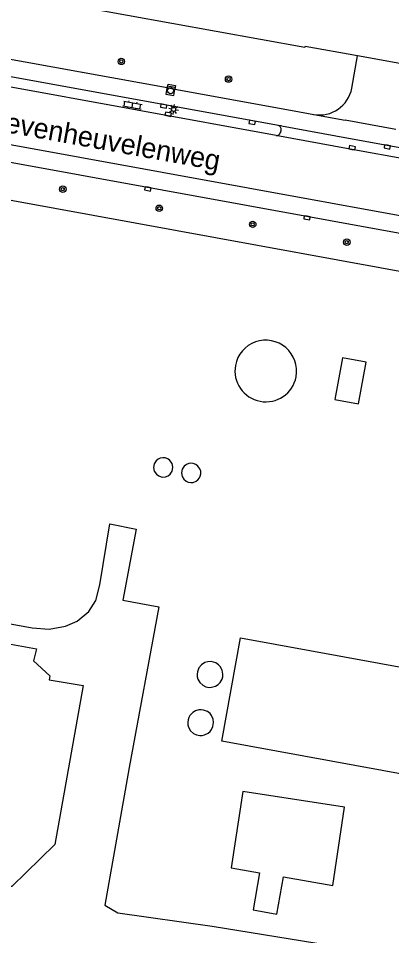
# Model space of a CAD drawing. Extents: x 130998 to 133001, y 398999 to 403002.
# Drawn here: x 131681.7 to 131727.9, y 399593.8 to 399707.5 of the extents above; entities that cross this region are included whole.
import ezdxf

# ---------------------------------------------------------------- set-up
doc = ezdxf.new("R2010")
doc.units = 0
for name, color, linetype in [('gg-afsc-hekwerk', 7, 'Continuous'), ('gg-anno-openbare ruimte label', 7, 'Continuous'), ('gg-bbg-bijgebouw', 7, 'Continuous'), ('gg-bbg-gedigitaliseerde bijgebouw', 7, 'Continuous'), ('gg-bbg-opslagtank', 7, 'Continuous'), ('gg-knt-verharding', 7, 'Continuous'), ('gg-knt-verharding nz', 7, 'Continuous'), ('gt-grn-weggrens', 7, 'Continuous'), ('gt-symb-boom', 7, 'Continuous'), ('gt-symb-klinker verharding', 7, 'Continuous'), ('gt-symb-kolk', 7, 'Continuous'), ('gt-symb-lichtmast', 7, 'Continuous'), ('gt-symb-rioolschacht', 7, 'Continuous'), ('gx-grn-maaiveld', 7, 'Continuous')]:
    doc.layers.add(name, color=color, linetype=linetype)

# ---------------------------------------------------------------- blocks, each defined once
blk = doc.blocks.new('gt0-KOLK')
at = {"layer": 'gt-symb-kolk'}
blk.add_lwpolyline([(0, 0), (0.37, 0), (0.37, 0.4), (-0.38, 0.4), (-0.38, 0), (0, 0)], dxfattribs=at)
blk = doc.blocks.new('gt0-BOOM')
at = {"layer": 'gt-symb-boom'}
for radius in [0.4, 0.2]:
    blk.add_circle((0, 0), radius, dxfattribs=at)
blk = doc.blocks.new('gt0-LMAST')
at = {"layer": 'gt-symb-lichtmast'}
for p, q in [((-0.18, 0.17), (-0.45, 0.44)), ((-0.01, 0.25), (-0.01, 0.62)), ((0.17, 0.17), (0.44, 0.44)), ((-0.26, 0), (-0.63, 0)), ((-0.18, -0.18), (-0.45, -0.45)), ((-0.01, -0.25), (-0.01, -0.63)), ((0.44, -0.45), (0.17, -0.18)), ((0.24, 0), (0.62, 0))]:
    blk.add_line(p, q, dxfattribs=at)
blk.add_circle((-0.01, 0), 0.25, dxfattribs=at)
blk = doc.blocks.new('gt0-KL1')
at = {"layer": 'gt-symb-klinker verharding'}
for p, q in [((-1.15, 0.3), (1.15, 0.3)), ((-1, -0.3), (-1, 0.3)), ((-0.5, 0.3), (-0.5, 0.45)), ((0, -0.3), (0, 0.3)), ((0.5, 0.3), (0.5, 0.45)), ((1, -0.3), (1, 0.3)), ((-1.15, -0.3), (1.15, -0.3)), ((-0.5, -0.45), (-0.5, -0.3)), ((0.5, -0.45), (0.5, -0.3))]:
    blk.add_line(p, q, dxfattribs=at)
blk = doc.blocks.new('gt0-RS')
at = {"layer": 'gt-symb-rioolschacht'}
blk.add_lwpolyline([(-0.5, -0.5), (0.5, -0.5), (0.5, 0.5), (-0.5, 0.5)], close=True, dxfattribs=at)
blk.add_circle((0, 0), 0.375, dxfattribs=at)

msp = doc.modelspace()

# ---------------------------------------------------------------- linework, layer by layer
at = {"layer": 'gg-afsc-hekwerk'}
for p, q in [((131723.69, 399702.82), (131717.2, 399703.98)), ((131729.36, 399701.8), (131723.69, 399702.82))]:
    msp.add_line(p, q, dxfattribs=at)
for points in [[(131717.2, 399703.98), (131717.17, 399703.85), (131678.65, 399710.86)], [(131751.54, 399671.97), (131610.33, 399697.73), (131610.23, 399697.19)]]:
    msp.add_lwpolyline(points, dxfattribs=at)
at = {"layer": 'gg-bbg-bijgebouw'}
for points in [[(131720.86, 399660.24), (131723.8, 399659.69), (131724.77, 399664.86), (131721.83, 399665.41), (131720.86, 399660.24)], [(131708.03, 399602.2), (131711.54, 399601.59), (131710.74, 399596.98), (131713.7, 399596.46), (131714.51, 399601.07), (131720.6, 399600.01), (131722.08, 399609.73), (131709.45, 399611.65), (131708.03, 399602.2)]]:
    msp.add_lwpolyline(points, dxfattribs=at)
at = {"layer": 'gg-bbg-gedigitaliseerde bijgebouw'}
msp.add_lwpolyline([(131736.9, 399612.4), (131706.85, 399617.89), (131709.19, 399630.69), (131739.24, 399625.2)], dxfattribs=at)
at = {"layer": 'gg-bbg-opslagtank'}
for points in [[(131698.41, 399651.82), (131698.5, 399651.37), (131698.75, 399650.99), (131699.05, 399650.77), (131699.34, 399650.66), (131699.56, 399650.63), (131699.87, 399650.66), (131700.22, 399650.8), (131700.46, 399650.99), (131700.71, 399651.36), (131700.81, 399651.81), (131700.77, 399652.11), (131700.7, 399652.33), (131700.44, 399652.7), (131700.19, 399652.88), (131699.84, 399653.01), (131699.54, 399653.03), (131699.24, 399652.97), (131698.96, 399652.84), (131698.73, 399652.65), (131698.49, 399652.26), (131698.41, 399651.82)], [(131701.86, 399651.14), (131701.95, 399650.69), (131702.15, 399650.37), (131702.43, 399650.12), (131702.71, 399650), (131703.01, 399649.94), (131703.31, 399649.97), (131703.67, 399650.11), (131703.91, 399650.29), (131704.1, 399650.53), (131704.19, 399650.74), (131704.26, 399651.03), (131704.25, 399651.34), (131704.16, 399651.63), (131703.9, 399652), (131703.66, 399652.18), (131703.31, 399652.32), (131703, 399652.34), (131702.78, 399652.31), (131702.49, 399652.2), (131702.19, 399651.97), (131701.95, 399651.59), (131701.86, 399651.14)], [(131703.8, 399626.2), (131703.82, 399625.89), (131703.9, 399625.6), (131704.15, 399625.16), (131704.53, 399624.82), (131704.9, 399624.65), (131705.3, 399624.57), (131705.6, 399624.58), (131706.08, 399624.73), (131706.43, 399624.94), (131706.64, 399625.16), (131706.89, 399625.6), (131706.97, 399625.89), (131707, 399626.2), (131706.91, 399626.69), (131706.67, 399627.14), (131706.46, 399627.36), (131706.13, 399627.59), (131705.85, 399627.71), (131705.55, 399627.76), (131705.14, 399627.75), (131704.76, 399627.64), (131704.33, 399627.36), (131704.01, 399626.97), (131703.83, 399626.5), (131703.8, 399626.2)], [(131702.65, 399620.24), (131702.67, 399619.94), (131702.74, 399619.64), (131702.99, 399619.2), (131703.37, 399618.86), (131703.73, 399618.69), (131704.13, 399618.61), (131704.43, 399618.61), (131704.73, 399618.68), (131705.18, 399618.91), (131705.41, 399619.11), (131705.6, 399619.35), (131705.77, 399619.71), (131705.85, 399620.21), (131705.79, 399620.61), (131705.58, 399621.08), (131705.4, 399621.31), (131705.08, 399621.57), (131704.61, 399621.76), (131704.31, 399621.8), (131704.01, 399621.78), (131703.62, 399621.67), (131703.27, 399621.47), (131702.92, 399621.1), (131702.77, 399620.83), (131702.68, 399620.54), (131702.65, 399620.24)]]:
    msp.add_lwpolyline(points, dxfattribs=at)
for start, end in [(349.3909, 169.4084), (169.4084, 349.3909)]:
    msp.add_arc((131712.31, 399663.77), 3.82, start, end, dxfattribs=at)
at = {"layer": 'gg-knt-verharding'}
for p, q in [((131677.67, 399702.97), (131700.08, 399698.89)), ((131722.98, 399698.82), (131723.69, 399702.82)), ((131619, 399700.87), (131746.6, 399677.64)), ((131713.87, 399694.2), (131679.56, 399700.45)), ((131713.59, 399692.94), (131679.11, 399699.23)), ((131701.06, 399698.72), (131715.83, 399696.01)), ((131715.83, 399696.01), (131718.25, 399695.57)), ((131718.25, 399695.57), (131722.14, 399694.86)), ((131728.44, 399693.71), (131722.14, 399694.86)), ((131714.24, 399694.14), (131713.87, 399694.2)), ((131714.18, 399693.62), (131714.14, 399693.35)), ((131714.24, 399694.14), (131722.56, 399692.62)), ((131714.01, 399692.87), (131713.59, 399692.94)), ((131722.33, 399691.36), (131714.01, 399692.87)), ((131722.56, 399692.62), (131732.32, 399690.85)), ((131732.08, 399689.58), (131722.33, 399691.36))]:
    msp.add_line(p, q, dxfattribs=at)
msp.add_lwpolyline([(131700.08, 399698.89), (131700.2, 399699.33), (131701.13, 399699.15), (131701.06, 399698.72)], dxfattribs=at)
for centre, radius, start, end in [((131718.96, 399699.59), 4.09, 259.8777, 349.1414), ((131713.75, 399693.77), 0.451, 341.6641, 75.4319), ((131713.65, 399693.44), 0.497, 262.6249, 350.3833)]:
    msp.add_arc(centre, radius, start, end, dxfattribs=at)
at = {"layer": 'gg-knt-verharding nz'}
msp.add_line((131775.79, 399674.47), (131619.73, 399702.87), dxfattribs=at)
at = {"layer": 'gt-grn-weggrens'}
msp.add_line((131700.08, 399698.89), (131701.06, 399698.72), dxfattribs=at)
at = {"layer": 'gx-grn-maaiveld'}
for points in [[(131631.24, 399624.01), (131632.97, 399632.85), (131632.32, 399635.32), (131633.43, 399641.05), (131664.29, 399635.42), (131683.37, 399631.93), (131685.46, 399631.8), (131687.5, 399632.17), (131688.92, 399632.78), (131690.4, 399633.96), (131691.27, 399635.35), (131691.75, 399637.27), (131693, 399644.85), (131696.24, 399644.16), (131694.6, 399635.36), (131699.05, 399634.56), (131695.39, 399614.62), (131692.38, 399597.57), (131693.97, 399596.64), (131705.67, 399594.96), (131734.4, 399590.3), (131736.74, 399590.33)], [(131636.23, 399635.2), (131638.41, 399636.71), (131640.52, 399636.27), (131640.69, 399637.21), (131683.88, 399629.34), (131683.54, 399627.84), (131685.57, 399625.99), (131685.49, 399625.49), (131689.68, 399624.78), (131686.19, 399605.09), (131680.84, 399599.91), (131679.25, 399599.87), (131636.46, 399607.55), (131636.24, 399608.47), (131633.48, 399608.99), (131632.02, 399611.01), (131636.23, 399635.2)]]:
    msp.add_lwpolyline(points, dxfattribs=at)

# ---------------------------------------------------------------- block references
at = {"layer": 'gt-symb-boom'}
for p in [(131694.41, 399702.14), (131707.7, 399699.95), (131687.16, 399686.31), (131699.11, 399683.94), (131710.69, 399681.95), (131722.35, 399679.74)]:
    msp.add_blockref('gt0-BOOM', p, dxfattribs=at)
at = {"layer": 'gt-symb-klinker verharding', "rotation": -10.366322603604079}
msp.add_blockref('gt0-KL1', (131695.79, 399696.72), dxfattribs=at)
at = {"layer": 'gt-symb-kolk'}
for p, rotation in [((131699.69, 399696.8), 169.63367739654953), ((131700.19, 399695.39), -10.366322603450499), ((131710.65, 399694.78), 169.74640197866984), ((131722.98, 399691.24), -10.30997039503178), ((131727.4, 399691.74), 169.69002960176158), ((131697.72, 399686.54), 169.85920685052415), ((131717.45, 399682.95), 170.15137761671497)]:
    msp.add_blockref('gt0-KOLK', p, dxfattribs=dict(at, rotation=rotation))
at = {"layer": 'gt-symb-lichtmast', "rotation": -10.309970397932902}
msp.add_blockref('gt0-LMAST', (131700.9, 399696.19), dxfattribs=at)
at = {"layer": 'gt-symb-rioolschacht', "rotation": -98.39757257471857}
msp.add_blockref('gt0-RS', (131700.51, 399698.5), dxfattribs=at)

# ---------------------------------------------------------------- texts
at = {"layer": 'gg-anno-openbare ruimte label'}
msp.add_text('Zevenheuvelenweg', height=2.5, rotation=349.7, dxfattribs=at).set_placement((131677.89, 399693.77))

doc.saveas('drawing.dxf')
